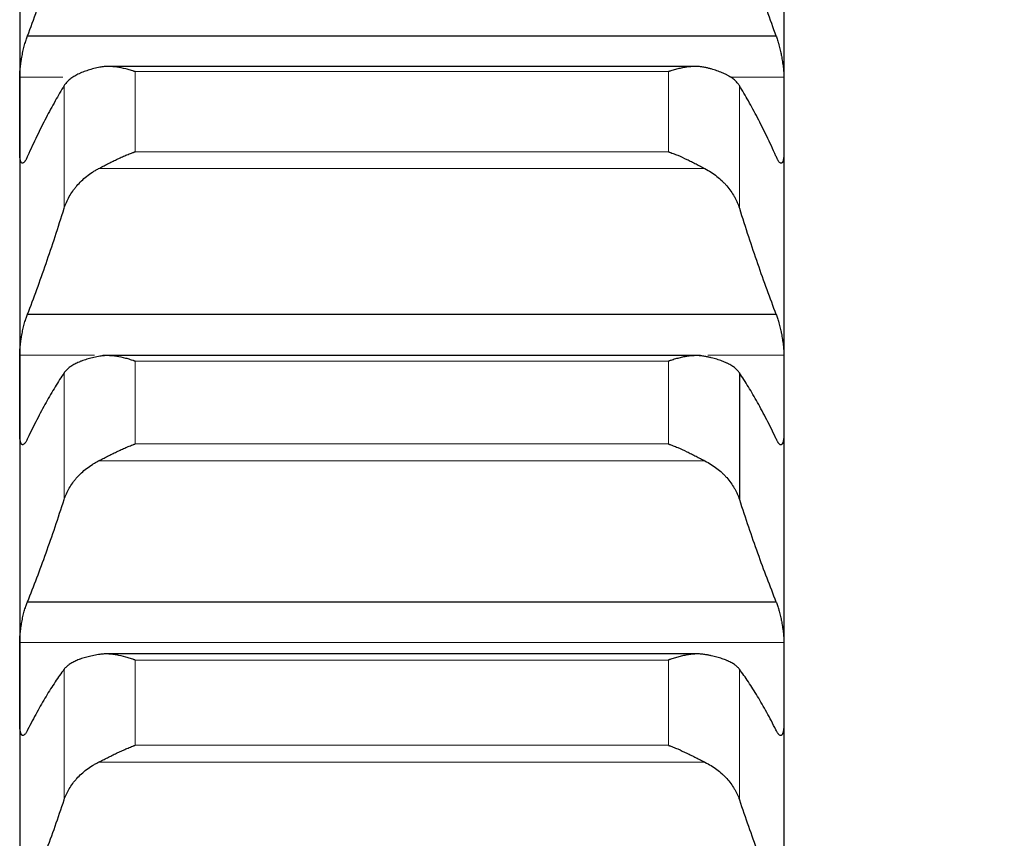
# Model space of a CAD drawing. Header units: inches. Extents: x 0 to 20790, y -12 to 14700.
# Tile 374 of 436: x 14115 to 14182, y 10335 to 10391. Entities that reach past the tile are written whole.
import ezdxf

# ---------------------------------------------------------------- set-up
doc = ezdxf.new("R2010")
doc.units = ezdxf.units.IN
doc.layers.add('1', color=7, linetype='Continuous', true_color=0xffffff)
doc.layers.add('254', color=7, linetype='Continuous', true_color=0xffffff)
doc.styles.add('latin_extended', font='simplex.shx')
doc.dimstyles.get("Standard").update_dxf_attribs({"dimtxt": 0.18, "dimasz": 0.18, "dimexe": 0.18, "dimexo": 0.0625, "dimgap": 0.09, "dimtad": 0, "dimtih": 1, "dimtoh": 1, "dimdec": 4, "dimzin": 0, "dimdsep": 46, "dimtxsty": 'Standard', "dimcen": 0.09, "dimadec": 0, "dimazin": 0, "dimtfac": 1, "dimtdec": 4, "dimtofl": 0, "dimtmove": 0, "dimatfit": 3, "dimfxl": 1, "dimtolj": 1, "dimtzin": 0, "dimarcsym": 0})

# ---------------------------------------------------------------- blocks, each defined once
blk = doc.blocks.new('_U7')
at = {"layer": '254', "color": 3, "linetype": 'Continuous', "lineweight": 13, "transparency": 16777216}
for p, q in [((13904.097, 12440.963), (13904.097, 12953.963)), ((14417.097, 9634.463), (14417.097, 12953.963)), ((14026.597, 12918.963), (14294.597, 12918.963))]:
    blk.add_line(p, q, dxfattribs=at)
at = {"layer": '254', "color": 3, "transparency": 16777216}
for points in [[(14026.597, 12939.38), (14026.597, 12898.546), (13904.097, 12918.963)], [(14294.597, 12898.546), (14294.597, 12939.38), (14417.097, 12918.963)]]:
    blk.add_solid(points, dxfattribs=at)
at = {"layer": 'Defpoints', "color": 0, "transparency": 16777216}
for p in [(14417.097, 12918.963), (13904.097, 12405.963), (14417.097, 9599.463)]:
    blk.add_point(p, dxfattribs=at)
at = {"layer": '254', "color": 2, "lineweight": 13, "transparency": 16777216, "insert": (13984.304, 13102.713), "char_height": 122.5, "attachment_point": 1, "style": 'latin_extended'}
blk.add_mtext('\\A1;513', dxfattribs=at)

msp = doc.modelspace()

# ---------------------------------------------------------------- linework, layer by layer
at = {"layer": '1', "color": 2, "linetype": 'Continuous', "lineweight": 25}
for p, q in [((14115.097, 10402.457), (14115.097, 10384.112)), ((14167.097, 10402.457), (14167.097, 10384.112)), ((14115.635, 10389.505), (14166.56, 10389.505)), ((14161.044, 10387.427), (14121.116, 10387.427)), ((14115.097, 10384.112), (14115.097, 10365.11)), ((14167.097, 10384.112), (14167.097, 10365.11)), ((14115.635, 10370.584), (14166.56, 10370.584)), ((14161.121, 10367.763), (14121.045, 10367.763)), ((14164.071, 10366.595), (14164.071, 10357.977)), ((14115.097, 10365.11), (14115.097, 10345.483)), ((14167.097, 10365.11), (14167.097, 10345.483)), ((14115.635, 10351.027), (14166.56, 10351.027)), ((14161.198, 10347.471), (14120.973, 10347.471)), ((14115.097, 10345.483), (14115.097, 10325.262)), ((14167.097, 10345.483), (14167.097, 10325.262))]:
    msp.add_line(p, q, dxfattribs=at)
at = {"layer": '1', "color": 110, "linetype": 'Continuous', "lineweight": 13}
for p, q in [((14122.953, 10387.076), (14159.241, 10387.076)), ((14122.953, 10387.076), (14122.953, 10381.628)), ((14159.241, 10387.076), (14159.241, 10381.628)), ((14115.1, 10386.694), (14118.038, 10386.694)), ((14163.441, 10386.694), (14167.095, 10386.694)), ((14118.123, 10386.126), (14118.123, 10377.783)), ((14164.071, 10386.126), (14164.071, 10377.783)), ((14122.953, 10381.628), (14159.241, 10381.628)), ((14120.466, 10380.48), (14161.729, 10380.48)), ((14115.1, 10367.782), (14120.193, 10367.782)), ((14120.754, 10367.782), (14161.425, 10367.782)), ((14161.93, 10367.782), (14167.095, 10367.782)), ((14122.953, 10367.381), (14159.241, 10367.381)), ((14122.953, 10367.381), (14122.953, 10361.754)), ((14159.241, 10367.381), (14159.241, 10361.754)), ((14118.123, 10366.595), (14118.123, 10357.977)), ((14122.953, 10361.754), (14159.241, 10361.754)), ((14120.466, 10360.603), (14161.729, 10360.603)), ((14115.1, 10348.239), (14167.095, 10348.239)), ((14122.953, 10347.057), (14159.241, 10347.057)), ((14122.953, 10347.057), (14122.953, 10341.26)), ((14159.241, 10347.057), (14159.241, 10341.26)), ((14118.123, 10346.436), (14118.123, 10337.557)), ((14164.071, 10346.436), (14164.071, 10337.557)), ((14122.953, 10341.26), (14159.241, 10341.26)), ((14120.466, 10340.108), (14161.729, 10340.108))]:
    msp.add_line(p, q, dxfattribs=at)
at = {"layer": '1', "color": 2, "linetype": 'Continuous', "lineweight": 25}
for points in [[(14115.635, 10389.505), (14115.846, 10390.075), (14116.266, 10391.24), (14116.891, 10393.062), (14117.51, 10394.959), (14117.92, 10396.274), (14118.123, 10396.943)], [(14164.071, 10396.943), (14164.275, 10396.274), (14164.684, 10394.959), (14165.304, 10393.062), (14165.929, 10391.24), (14166.349, 10390.075), (14166.56, 10389.505)], [(14115.097, 10384.112), (14115.097, 10384.972), (14115.098, 10385.833), (14115.1, 10386.694)], [(14167.095, 10386.694), (14167.096, 10385.833), (14167.097, 10384.972), (14167.097, 10384.112)], [(14118.123, 10386.126), (14117.92, 10385.795), (14117.51, 10385.099), (14116.891, 10383.952), (14116.266, 10382.702), (14115.846, 10381.801), (14115.635, 10381.333)], [(14166.56, 10381.333), (14166.349, 10381.801), (14165.929, 10382.702), (14165.304, 10383.952), (14164.684, 10385.099), (14164.275, 10385.795), (14164.071, 10386.126)], [(14115.1, 10381.529), (14115.098, 10382.39), (14115.097, 10383.251), (14115.097, 10384.112)], [(14167.097, 10384.112), (14167.097, 10383.251), (14167.096, 10382.39), (14167.095, 10381.529)], [(14115.635, 10370.584), (14115.846, 10371.131), (14116.266, 10372.253), (14116.891, 10374.013), (14117.51, 10375.852), (14117.92, 10377.131), (14118.123, 10377.783)], [(14164.071, 10377.783), (14164.275, 10377.131), (14164.684, 10375.852), (14165.304, 10374.013), (14165.929, 10372.253), (14166.349, 10371.131), (14166.56, 10370.584)], [(14115.097, 10365.11), (14115.097, 10366.001), (14115.098, 10366.891), (14115.1, 10367.782)], [(14167.095, 10367.782), (14167.096, 10366.891), (14167.097, 10366.001), (14167.097, 10365.11)], [(14118.123, 10366.595), (14117.92, 10366.293), (14117.51, 10365.654), (14116.891, 10364.59), (14116.266, 10363.422), (14115.846, 10362.573), (14115.635, 10362.131)], [(14166.56, 10362.131), (14166.349, 10362.573), (14165.929, 10363.422), (14165.304, 10364.59), (14164.684, 10365.654), (14164.275, 10366.293), (14164.071, 10366.595)], [(14115.1, 10362.439), (14115.098, 10363.329), (14115.097, 10364.22), (14115.097, 10365.11)], [(14167.097, 10365.11), (14167.097, 10364.22), (14167.096, 10363.329), (14167.095, 10362.439)], [(14115.635, 10351.027), (14115.846, 10351.552), (14116.266, 10352.628), (14116.891, 10354.325), (14117.51, 10356.103), (14117.92, 10357.343), (14118.123, 10357.977)], [(14164.071, 10357.977), (14164.275, 10357.343), (14164.684, 10356.103), (14165.304, 10354.325), (14165.929, 10352.628), (14166.349, 10351.552), (14166.56, 10351.027)], [(14115.097, 10345.483), (14115.097, 10346.402), (14115.098, 10347.32), (14115.1, 10348.239)], [(14167.095, 10348.239), (14167.096, 10347.32), (14167.097, 10346.402), (14167.097, 10345.483)], [(14118.123, 10346.436), (14117.92, 10346.163), (14117.51, 10345.582), (14116.891, 10344.604), (14116.266, 10343.518), (14115.846, 10342.723), (14115.635, 10342.308)], [(14166.56, 10342.308), (14166.349, 10342.723), (14165.929, 10343.518), (14165.304, 10344.604), (14164.684, 10345.582), (14164.275, 10346.163), (14164.071, 10346.436)], [(14115.1, 10342.727), (14115.098, 10343.646), (14115.097, 10344.565), (14115.097, 10345.483)], [(14167.097, 10345.483), (14167.097, 10344.565), (14167.096, 10343.646), (14167.095, 10342.727)], [(14115.635, 10330.868), (14115.846, 10331.369), (14116.266, 10332.398), (14116.891, 10334.028), (14117.51, 10335.742), (14117.92, 10336.943), (14118.123, 10337.557)], [(14164.071, 10337.557), (14164.275, 10336.943), (14164.684, 10335.742), (14165.304, 10334.028), (14165.929, 10332.398), (14166.349, 10331.369), (14166.56, 10330.868)]]:
    msp.add_open_spline(points, degree=3, dxfattribs=at)
for points, knots in [([(14115.1, 10386.694), (14115.1, 10386.745), (14115.102, 10386.849), (14115.11, 10387.015), (14115.119, 10387.132), (14115.127, 10387.223), (14115.13, 10387.254), (14115.136, 10387.315), (14115.139, 10387.347), (14115.157, 10387.503), (14115.173, 10387.63), (14115.198, 10387.793), (14115.203, 10387.825), (14115.211, 10387.874), (14115.214, 10387.891), (14115.22, 10387.924), (14115.234, 10388.006), (14115.26, 10388.152), (14115.286, 10388.28), (14115.313, 10388.408), (14115.327, 10388.471), (14115.371, 10388.66), (14115.402, 10388.78), (14115.449, 10388.953), (14115.465, 10389.009), (14115.49, 10389.091), (14115.499, 10389.118), (14115.515, 10389.171), (14115.524, 10389.197), (14115.566, 10389.325), (14115.6, 10389.419), (14115.635, 10389.505)], [0, 0, 0, 0, 0.0625, 0.125, 0.1875, 0.1875, 0.21875, 0.21875, 0.25, 0.25, 0.375, 0.375, 0.40625, 0.40625, 0.421875, 0.421875, 0.4375, 0.5, 0.5625, 0.5625, 0.625, 0.625, 0.75, 0.75, 0.8125, 0.8125, 0.84375, 0.84375, 0.875, 0.875, 1, 1, 1, 1]), ([(14166.56, 10389.505), (14166.594, 10389.419), (14166.628, 10389.325), (14166.679, 10389.173), (14166.695, 10389.121), (14166.72, 10389.039), (14166.728, 10389.011), (14166.745, 10388.954), (14166.753, 10388.926), (14166.793, 10388.781), (14166.823, 10388.661), (14166.867, 10388.475), (14166.881, 10388.411), (14166.901, 10388.315), (14166.908, 10388.283), (14166.921, 10388.218), (14166.927, 10388.185), (14166.958, 10388.023), (14166.981, 10387.894), (14167.006, 10387.731), (14167.01, 10387.699), (14167.02, 10387.634), (14167.024, 10387.601), (14167.037, 10387.505), (14167.045, 10387.442), (14167.065, 10387.255), (14167.076, 10387.135), (14167.085, 10386.991), (14167.087, 10386.962), (14167.09, 10386.906), (14167.091, 10386.878), (14167.094, 10386.797), (14167.095, 10386.745), (14167.095, 10386.694)], [0, 0, 0, 0, 0.125, 0.125, 0.1875, 0.1875, 0.21875, 0.21875, 0.25, 0.25, 0.375, 0.375, 0.4375, 0.4375, 0.46875, 0.46875, 0.5, 0.5, 0.625, 0.625, 0.65625, 0.65625, 0.6875, 0.6875, 0.75, 0.75, 0.875, 0.875, 0.90625, 0.90625, 0.9375, 0.9375, 1, 1, 1, 1]), ([(14120.466, 10387.362), (14120.32, 10387.33), (14120.18, 10387.296), (14119.911, 10387.223), (14119.653, 10387.144), (14119.417, 10387.055), (14119.276, 10386.996), (14119.249, 10386.984), (14119.194, 10386.959), (14119.167, 10386.947), (14119.086, 10386.909), (14119.035, 10386.883), (14118.885, 10386.805), (14118.792, 10386.751), (14118.621, 10386.637), (14118.542, 10386.579), (14118.434, 10386.487), (14118.399, 10386.456), (14118.35, 10386.409), (14118.335, 10386.393), (14118.304, 10386.361), (14118.289, 10386.344), (14118.216, 10386.262), (14118.166, 10386.195), (14118.123, 10386.126)], [0, 0, 0, 0, 0.125, 0.125, 0.25, 0.375, 0.375, 0.40625, 0.40625, 0.4375, 0.4375, 0.5, 0.5, 0.625, 0.625, 0.75, 0.75, 0.8125, 0.8125, 0.84375, 0.84375, 0.875, 0.875, 1, 1, 1, 1]), ([(14122.953, 10387.076), (14122.95, 10387.077), (14122.947, 10387.078), (14122.94, 10387.08), (14122.937, 10387.081), (14122.927, 10387.085), (14122.907, 10387.091), (14122.86, 10387.107), (14122.768, 10387.137), (14122.689, 10387.161), (14122.531, 10387.208), (14122.426, 10387.237), (14122.112, 10387.315), (14121.904, 10387.357), (14121.593, 10387.399), (14121.489, 10387.41), (14121.334, 10387.421), (14121.282, 10387.424), (14121.178, 10387.427), (14121.126, 10387.427), (14120.971, 10387.426), (14120.869, 10387.42), (14120.666, 10387.399), (14120.566, 10387.383), (14120.466, 10387.362)], [0, 0, 0, 0, 0.003906, 0.003906, 0.007813, 0.007813, 0.015625, 0.03125, 0.0625, 0.125, 0.125, 0.25, 0.25, 0.5, 0.5, 0.625, 0.625, 0.6875, 0.6875, 0.75, 0.75, 0.875, 0.875, 1, 1, 1, 1]), ([(14161.729, 10387.362), (14161.629, 10387.383), (14161.529, 10387.399), (14161.328, 10387.42), (14161.226, 10387.425), (14161.023, 10387.428), (14160.92, 10387.425), (14160.713, 10387.411), (14160.609, 10387.4), (14160.399, 10387.372), (14160.294, 10387.354), (14160.085, 10387.313), (14159.98, 10387.29), (14159.769, 10387.237), (14159.664, 10387.208), (14159.506, 10387.161), (14159.427, 10387.137), (14159.334, 10387.107), (14159.288, 10387.091), (14159.268, 10387.085), (14159.255, 10387.08), (14159.248, 10387.078), (14159.241, 10387.076)], [0, 0, 0, 0, 0.125, 0.125, 0.25, 0.25, 0.375, 0.375, 0.5, 0.5, 0.625, 0.625, 0.75, 0.75, 0.875, 0.875, 0.9375, 0.96875, 0.984375, 0.992187, 0.992187, 1, 1, 1, 1]), ([(14164.071, 10386.126), (14164.028, 10386.195), (14163.978, 10386.262), (14163.864, 10386.392), (14163.735, 10386.517), (14163.577, 10386.635), (14163.448, 10386.721), (14163.403, 10386.749), (14163.332, 10386.79), (14163.309, 10386.804), (14163.26, 10386.83), (14163.236, 10386.844), (14163.111, 10386.909), (14162.899, 10387.009), (14162.664, 10387.098), (14162.417, 10387.182), (14162.288, 10387.222), (14162.118, 10387.268), (14162.083, 10387.277), (14162.014, 10387.295), (14161.909, 10387.321), (14161.802, 10387.346), (14161.729, 10387.362)], [0, 0, 0, 0, 0.125, 0.125, 0.25, 0.375, 0.375, 0.4375, 0.4375, 0.46875, 0.46875, 0.5, 0.5, 0.625, 0.75, 0.75, 0.875, 0.875, 0.90625, 0.90625, 0.9375, 1, 1, 1, 1]), ([(14120.466, 10380.48), (14120.565, 10380.532), (14120.666, 10380.585), (14120.867, 10380.691), (14120.968, 10380.744), (14121.172, 10380.849), (14121.275, 10380.901), (14121.481, 10381.004), (14121.585, 10381.055), (14121.795, 10381.154), (14121.9, 10381.203), (14122.11, 10381.297), (14122.215, 10381.342), (14122.425, 10381.43), (14122.53, 10381.472), (14122.689, 10381.533), (14122.768, 10381.562), (14122.86, 10381.596), (14122.907, 10381.612), (14122.927, 10381.619), (14122.94, 10381.624), (14122.947, 10381.626), (14122.953, 10381.628)], [0, 0, 0, 0, 0.125, 0.125, 0.25, 0.25, 0.375, 0.375, 0.5, 0.5, 0.625, 0.625, 0.75, 0.75, 0.875, 0.875, 0.9375, 0.96875, 0.984375, 0.992188, 0.992188, 1, 1, 1, 1]), ([(14159.241, 10381.628), (14159.245, 10381.627), (14159.248, 10381.626), (14159.254, 10381.624), (14159.258, 10381.622), (14159.268, 10381.619), (14159.288, 10381.612), (14159.334, 10381.596), (14159.427, 10381.562), (14159.506, 10381.533), (14159.664, 10381.472), (14159.769, 10381.43), (14160.083, 10381.299), (14160.291, 10381.206), (14160.602, 10381.058), (14160.705, 10381.008), (14160.861, 10380.93), (14160.913, 10380.904), (14161.016, 10380.852), (14161.068, 10380.825), (14161.223, 10380.746), (14161.325, 10380.692), (14161.528, 10380.586), (14161.629, 10380.532), (14161.729, 10380.48)], [0, 0, 0, 0, 0.003906, 0.003906, 0.007812, 0.007812, 0.015625, 0.03125, 0.0625, 0.125, 0.125, 0.25, 0.25, 0.5, 0.5, 0.625, 0.625, 0.6875, 0.6875, 0.75, 0.75, 0.875, 0.875, 1, 1, 1, 1]), ([(14115.635, 10381.333), (14115.6, 10381.249), (14115.566, 10381.175), (14115.516, 10381.08), (14115.499, 10381.051), (14115.475, 10381.012), (14115.466, 10380.999), (14115.45, 10380.975), (14115.442, 10380.964), (14115.402, 10380.913), (14115.371, 10380.883), (14115.328, 10380.857), (14115.314, 10380.852), (14115.293, 10380.848), (14115.287, 10380.848), (14115.274, 10380.848), (14115.267, 10380.85), (14115.236, 10380.859), (14115.214, 10380.88), (14115.189, 10380.921), (14115.184, 10380.93), (14115.175, 10380.95), (14115.17, 10380.961), (14115.158, 10380.995), (14115.15, 10381.021), (14115.129, 10381.107), (14115.118, 10381.176), (14115.109, 10381.276), (14115.108, 10381.297), (14115.105, 10381.34), (14115.104, 10381.362), (14115.101, 10381.43), (14115.1, 10381.478), (14115.1, 10381.529)], [0, 0, 0, 0, 0.125, 0.125, 0.1875, 0.1875, 0.21875, 0.21875, 0.25, 0.25, 0.375, 0.375, 0.4375, 0.4375, 0.46875, 0.46875, 0.5, 0.5, 0.625, 0.625, 0.65625, 0.65625, 0.6875, 0.6875, 0.75, 0.75, 0.875, 0.875, 0.90625, 0.90625, 0.9375, 0.9375, 1, 1, 1, 1]), ([(14167.095, 10381.529), (14167.095, 10381.478), (14167.093, 10381.383), (14167.084, 10381.256), (14167.076, 10381.181), (14167.068, 10381.129), (14167.065, 10381.112), (14167.059, 10381.08), (14167.055, 10381.065), (14167.038, 10380.992), (14167.021, 10380.947), (14166.996, 10380.905), (14166.991, 10380.898), (14166.983, 10380.888), (14166.98, 10380.884), (14166.975, 10380.878), (14166.961, 10380.864), (14166.934, 10380.848), (14166.908, 10380.847), (14166.881, 10380.851), (14166.867, 10380.857), (14166.823, 10380.883), (14166.793, 10380.912), (14166.745, 10380.974), (14166.729, 10380.997), (14166.704, 10381.037), (14166.696, 10381.051), (14166.679, 10381.08), (14166.671, 10381.095), (14166.628, 10381.175), (14166.594, 10381.249), (14166.56, 10381.333)], [0, 0, 0, 0, 0.0625, 0.125, 0.1875, 0.1875, 0.21875, 0.21875, 0.25, 0.25, 0.375, 0.375, 0.40625, 0.40625, 0.421875, 0.421875, 0.4375, 0.5, 0.5625, 0.5625, 0.625, 0.625, 0.75, 0.75, 0.8125, 0.8125, 0.84375, 0.84375, 0.875, 0.875, 1, 1, 1, 1]), ([(14118.123, 10377.783), (14118.166, 10377.92), (14118.216, 10378.054), (14118.331, 10378.317), (14118.46, 10378.577), (14118.617, 10378.827), (14118.747, 10379.011), (14118.792, 10379.072), (14118.862, 10379.162), (14118.886, 10379.192), (14118.934, 10379.251), (14118.959, 10379.28), (14119.084, 10379.425), (14119.295, 10379.649), (14119.53, 10379.854), (14119.777, 10380.05), (14119.907, 10380.144), (14120.077, 10380.254), (14120.111, 10380.276), (14120.18, 10380.319), (14120.285, 10380.382), (14120.393, 10380.442), (14120.466, 10380.48)], [0, 0, 0, 0, 0.125, 0.125, 0.25, 0.375, 0.375, 0.4375, 0.4375, 0.46875, 0.46875, 0.5, 0.5, 0.625, 0.75, 0.75, 0.875, 0.875, 0.90625, 0.90625, 0.9375, 1, 1, 1, 1]), ([(14161.729, 10380.48), (14161.875, 10380.403), (14162.015, 10380.321), (14162.283, 10380.146), (14162.541, 10379.961), (14162.777, 10379.755), (14162.918, 10379.621), (14162.946, 10379.593), (14163.001, 10379.538), (14163.028, 10379.51), (14163.108, 10379.426), (14163.16, 10379.368), (14163.309, 10379.195), (14163.402, 10379.076), (14163.574, 10378.832), (14163.653, 10378.707), (14163.761, 10378.515), (14163.795, 10378.451), (14163.844, 10378.353), (14163.86, 10378.32), (14163.891, 10378.254), (14163.906, 10378.221), (14163.978, 10378.054), (14164.028, 10377.92), (14164.071, 10377.783)], [0, 0, 0, 0, 0.125, 0.125, 0.25, 0.375, 0.375, 0.40625, 0.40625, 0.4375, 0.4375, 0.5, 0.5, 0.625, 0.625, 0.75, 0.75, 0.8125, 0.8125, 0.84375, 0.84375, 0.875, 0.875, 1, 1, 1, 1]), ([(14115.1, 10367.782), (14115.1, 10367.834), (14115.102, 10367.941), (14115.11, 10368.111), (14115.119, 10368.231), (14115.127, 10368.323), (14115.13, 10368.354), (14115.136, 10368.417), (14115.139, 10368.449), (14115.157, 10368.607), (14115.173, 10368.735), (14115.198, 10368.898), (14115.203, 10368.931), (14115.211, 10368.98), (14115.214, 10368.997), (14115.22, 10369.03), (14115.234, 10369.112), (14115.26, 10369.258), (14115.286, 10369.386), (14115.313, 10369.512), (14115.327, 10369.575), (14115.371, 10369.762), (14115.402, 10369.88), (14115.449, 10370.049), (14115.465, 10370.103), (14115.49, 10370.183), (14115.499, 10370.21), (14115.515, 10370.261), (14115.524, 10370.287), (14115.566, 10370.411), (14115.6, 10370.502), (14115.635, 10370.584)], [0, 0, 0, 0, 0.0625, 0.125, 0.1875, 0.1875, 0.21875, 0.21875, 0.25, 0.25, 0.375, 0.375, 0.40625, 0.40625, 0.421875, 0.421875, 0.4375, 0.5, 0.5625, 0.5625, 0.625, 0.625, 0.75, 0.75, 0.8125, 0.8125, 0.84375, 0.84375, 0.875, 0.875, 1, 1, 1, 1]), ([(14166.56, 10370.584), (14166.594, 10370.501), (14166.628, 10370.411), (14166.679, 10370.264), (14166.695, 10370.213), (14166.72, 10370.133), (14166.728, 10370.106), (14166.745, 10370.05), (14166.753, 10370.022), (14166.793, 10369.88), (14166.823, 10369.762), (14166.867, 10369.578), (14166.881, 10369.516), (14166.901, 10369.42), (14166.908, 10369.388), (14166.921, 10369.323), (14166.927, 10369.291), (14166.958, 10369.13), (14166.981, 10369), (14167.006, 10368.837), (14167.01, 10368.804), (14167.02, 10368.739), (14167.024, 10368.706), (14167.037, 10368.609), (14167.045, 10368.545), (14167.065, 10368.356), (14167.076, 10368.234), (14167.085, 10368.086), (14167.087, 10368.057), (14167.09, 10367.999), (14167.091, 10367.971), (14167.094, 10367.888), (14167.095, 10367.834), (14167.095, 10367.782)], [0, 0, 0, 0, 0.125, 0.125, 0.1875, 0.1875, 0.21875, 0.21875, 0.25, 0.25, 0.375, 0.375, 0.4375, 0.4375, 0.46875, 0.46875, 0.5, 0.5, 0.625, 0.625, 0.65625, 0.65625, 0.6875, 0.6875, 0.75, 0.75, 0.875, 0.875, 0.90625, 0.90625, 0.9375, 0.9375, 1, 1, 1, 1]), ([(14120.466, 10367.712), (14120.32, 10367.683), (14120.18, 10367.653), (14119.911, 10367.587), (14119.653, 10367.517), (14119.417, 10367.436), (14119.276, 10367.383), (14119.249, 10367.372), (14119.194, 10367.35), (14119.167, 10367.339), (14119.086, 10367.305), (14119.035, 10367.282), (14118.885, 10367.211), (14118.792, 10367.162), (14118.621, 10367.06), (14118.542, 10367.006), (14118.434, 10366.924), (14118.399, 10366.895), (14118.35, 10366.852), (14118.335, 10366.838), (14118.304, 10366.808), (14118.289, 10366.794), (14118.216, 10366.719), (14118.166, 10366.658), (14118.123, 10366.595)], [0, 0, 0, 0, 0.125, 0.125, 0.25, 0.375, 0.375, 0.40625, 0.40625, 0.4375, 0.4375, 0.5, 0.5, 0.625, 0.625, 0.75, 0.75, 0.8125, 0.8125, 0.84375, 0.84375, 0.875, 0.875, 1, 1, 1, 1]), ([(14122.953, 10367.381), (14122.95, 10367.382), (14122.947, 10367.383), (14122.94, 10367.386), (14122.937, 10367.387), (14122.927, 10367.39), (14122.907, 10367.397), (14122.86, 10367.413), (14122.768, 10367.444), (14122.689, 10367.47), (14122.531, 10367.519), (14122.426, 10367.549), (14122.112, 10367.632), (14121.904, 10367.677), (14121.593, 10367.725), (14121.489, 10367.738), (14121.334, 10367.752), (14121.282, 10367.756), (14121.178, 10367.761), (14121.126, 10367.763), (14120.971, 10367.764), (14120.869, 10367.761), (14120.666, 10367.744), (14120.566, 10367.731), (14120.466, 10367.712)], [0, 0, 0, 0, 0.003906, 0.003906, 0.007812, 0.007812, 0.015625, 0.03125, 0.0625, 0.125, 0.125, 0.25, 0.25, 0.5, 0.5, 0.625, 0.625, 0.6875, 0.6875, 0.75, 0.75, 0.875, 0.875, 1, 1, 1, 1]), ([(14161.729, 10367.712), (14161.629, 10367.731), (14161.529, 10367.744), (14161.328, 10367.761), (14161.226, 10367.764), (14161.023, 10367.762), (14160.92, 10367.757), (14160.713, 10367.739), (14160.609, 10367.726), (14160.399, 10367.694), (14160.294, 10367.675), (14160.085, 10367.63), (14159.98, 10367.605), (14159.769, 10367.549), (14159.664, 10367.519), (14159.506, 10367.47), (14159.427, 10367.444), (14159.334, 10367.413), (14159.288, 10367.397), (14159.268, 10367.39), (14159.255, 10367.386), (14159.248, 10367.383), (14159.241, 10367.381)], [0, 0, 0, 0, 0.125, 0.125, 0.25, 0.25, 0.375, 0.375, 0.5, 0.5, 0.625, 0.625, 0.75, 0.75, 0.875, 0.875, 0.9375, 0.96875, 0.984375, 0.992188, 0.992188, 1, 1, 1, 1]), ([(14164.071, 10366.595), (14164.028, 10366.658), (14163.978, 10366.719), (14163.864, 10366.837), (14163.735, 10366.951), (14163.577, 10367.058), (14163.448, 10367.135), (14163.403, 10367.16), (14163.332, 10367.198), (14163.309, 10367.21), (14163.26, 10367.234), (14163.236, 10367.246), (14163.111, 10367.305), (14162.899, 10367.395), (14162.664, 10367.475), (14162.417, 10367.551), (14162.288, 10367.586), (14162.118, 10367.628), (14162.083, 10367.636), (14162.014, 10367.652), (14161.909, 10367.675), (14161.802, 10367.698), (14161.729, 10367.712)], [0, 0, 0, 0, 0.125, 0.125, 0.25, 0.375, 0.375, 0.4375, 0.4375, 0.46875, 0.46875, 0.5, 0.5, 0.625, 0.75, 0.75, 0.875, 0.875, 0.90625, 0.90625, 0.9375, 1, 1, 1, 1]), ([(14115.635, 10362.131), (14115.6, 10362.051), (14115.566, 10361.981), (14115.516, 10361.893), (14115.499, 10361.866), (14115.475, 10361.83), (14115.466, 10361.819), (14115.45, 10361.798), (14115.442, 10361.788), (14115.402, 10361.742), (14115.371, 10361.718), (14115.328, 10361.7), (14115.314, 10361.697), (14115.293, 10361.697), (14115.287, 10361.698), (14115.274, 10361.701), (14115.267, 10361.704), (14115.236, 10361.72), (14115.214, 10361.745), (14115.189, 10361.793), (14115.184, 10361.803), (14115.175, 10361.825), (14115.17, 10361.837), (14115.158, 10361.875), (14115.15, 10361.904), (14115.129, 10361.997), (14115.118, 10362.07), (14115.109, 10362.176), (14115.108, 10362.198), (14115.105, 10362.243), (14115.104, 10362.266), (14115.101, 10362.337), (14115.1, 10362.387), (14115.1, 10362.439)], [0, 0, 0, 0, 0.125, 0.125, 0.1875, 0.1875, 0.21875, 0.21875, 0.25, 0.25, 0.375, 0.375, 0.4375, 0.4375, 0.46875, 0.46875, 0.5, 0.5, 0.625, 0.625, 0.65625, 0.65625, 0.6875, 0.6875, 0.75, 0.75, 0.875, 0.875, 0.90625, 0.90625, 0.9375, 0.9375, 1, 1, 1, 1]), ([(14167.095, 10362.439), (14167.095, 10362.387), (14167.093, 10362.288), (14167.084, 10362.154), (14167.076, 10362.075), (14167.068, 10362.02), (14167.065, 10362.002), (14167.059, 10361.968), (14167.055, 10361.951), (14167.038, 10361.873), (14167.021, 10361.823), (14166.996, 10361.775), (14166.991, 10361.766), (14166.983, 10361.754), (14166.98, 10361.75), (14166.975, 10361.743), (14166.961, 10361.726), (14166.934, 10361.704), (14166.908, 10361.697), (14166.881, 10361.696), (14166.867, 10361.699), (14166.823, 10361.717), (14166.793, 10361.742), (14166.745, 10361.796), (14166.729, 10361.817), (14166.704, 10361.853), (14166.696, 10361.866), (14166.679, 10361.893), (14166.671, 10361.907), (14166.628, 10361.981), (14166.594, 10362.051), (14166.56, 10362.131)], [0, 0, 0, 0, 0.0625, 0.125, 0.1875, 0.1875, 0.21875, 0.21875, 0.25, 0.25, 0.375, 0.375, 0.40625, 0.40625, 0.421875, 0.421875, 0.4375, 0.5, 0.5625, 0.5625, 0.625, 0.625, 0.75, 0.75, 0.8125, 0.8125, 0.84375, 0.84375, 0.875, 0.875, 1, 1, 1, 1]), ([(14120.466, 10360.603), (14120.565, 10360.654), (14120.666, 10360.706), (14120.867, 10360.81), (14120.968, 10360.862), (14121.172, 10360.966), (14121.275, 10361.018), (14121.481, 10361.121), (14121.585, 10361.172), (14121.795, 10361.272), (14121.9, 10361.321), (14122.11, 10361.416), (14122.215, 10361.462), (14122.425, 10361.551), (14122.53, 10361.594), (14122.689, 10361.656), (14122.768, 10361.686), (14122.86, 10361.721), (14122.907, 10361.737), (14122.927, 10361.745), (14122.94, 10361.749), (14122.947, 10361.752), (14122.953, 10361.754)], [0, 0, 0, 0, 0.125, 0.125, 0.25, 0.25, 0.375, 0.375, 0.5, 0.5, 0.625, 0.625, 0.75, 0.75, 0.875, 0.875, 0.9375, 0.96875, 0.984375, 0.992188, 0.992188, 1, 1, 1, 1]), ([(14159.241, 10361.754), (14159.245, 10361.753), (14159.248, 10361.752), (14159.254, 10361.749), (14159.258, 10361.748), (14159.268, 10361.745), (14159.288, 10361.737), (14159.334, 10361.721), (14159.427, 10361.686), (14159.506, 10361.656), (14159.664, 10361.594), (14159.769, 10361.551), (14160.083, 10361.418), (14160.291, 10361.324), (14160.602, 10361.175), (14160.705, 10361.125), (14160.861, 10361.048), (14160.913, 10361.022), (14161.016, 10360.97), (14161.068, 10360.943), (14161.223, 10360.864), (14161.325, 10360.811), (14161.528, 10360.706), (14161.629, 10360.654), (14161.729, 10360.603)], [0, 0, 0, 0, 0.003906, 0.003906, 0.007812, 0.007812, 0.015625, 0.03125, 0.0625, 0.125, 0.125, 0.25, 0.25, 0.5, 0.5, 0.625, 0.625, 0.6875, 0.6875, 0.75, 0.75, 0.875, 0.875, 1, 1, 1, 1]), ([(14118.123, 10357.977), (14118.166, 10358.11), (14118.216, 10358.24), (14118.331, 10358.497), (14118.46, 10358.749), (14118.617, 10358.992), (14118.747, 10359.172), (14118.792, 10359.231), (14118.862, 10359.319), (14118.886, 10359.348), (14118.934, 10359.405), (14118.959, 10359.434), (14119.084, 10359.575), (14119.295, 10359.793), (14119.53, 10359.993), (14119.777, 10360.184), (14119.907, 10360.275), (14120.077, 10360.383), (14120.111, 10360.404), (14120.18, 10360.446), (14120.285, 10360.508), (14120.393, 10360.566), (14120.466, 10360.603)], [0, 0, 0, 0, 0.125, 0.125, 0.25, 0.375, 0.375, 0.4375, 0.4375, 0.46875, 0.46875, 0.5, 0.5, 0.625, 0.75, 0.75, 0.875, 0.875, 0.90625, 0.90625, 0.9375, 1, 1, 1, 1]), ([(14161.729, 10360.603), (14161.875, 10360.529), (14162.015, 10360.448), (14162.283, 10360.278), (14162.541, 10360.097), (14162.777, 10359.897), (14162.918, 10359.765), (14162.946, 10359.739), (14163.001, 10359.685), (14163.028, 10359.658), (14163.108, 10359.575), (14163.16, 10359.52), (14163.309, 10359.35), (14163.402, 10359.234), (14163.574, 10358.997), (14163.653, 10358.876), (14163.761, 10358.689), (14163.795, 10358.626), (14163.844, 10358.531), (14163.86, 10358.499), (14163.891, 10358.435), (14163.906, 10358.403), (14163.978, 10358.241), (14164.028, 10358.11), (14164.071, 10357.977)], [0, 0, 0, 0, 0.125, 0.125, 0.25, 0.375, 0.375, 0.40625, 0.40625, 0.4375, 0.4375, 0.5, 0.5, 0.625, 0.625, 0.75, 0.75, 0.8125, 0.8125, 0.84375, 0.84375, 0.875, 0.875, 1, 1, 1, 1]), ([(14115.1, 10348.239), (14115.1, 10348.293), (14115.102, 10348.403), (14115.11, 10348.577), (14115.119, 10348.699), (14115.127, 10348.793), (14115.13, 10348.824), (14115.136, 10348.888), (14115.139, 10348.92), (14115.157, 10349.079), (14115.173, 10349.209), (14115.198, 10349.372), (14115.203, 10349.405), (14115.211, 10349.455), (14115.214, 10349.471), (14115.22, 10349.504), (14115.234, 10349.586), (14115.26, 10349.732), (14115.286, 10349.858), (14115.313, 10349.984), (14115.327, 10350.046), (14115.371, 10350.23), (14115.402, 10350.346), (14115.449, 10350.511), (14115.465, 10350.565), (14115.49, 10350.642), (14115.499, 10350.668), (14115.515, 10350.718), (14115.524, 10350.743), (14115.566, 10350.862), (14115.6, 10350.949), (14115.635, 10351.027)], [0, 0, 0, 0, 0.0625, 0.125, 0.1875, 0.1875, 0.21875, 0.21875, 0.25, 0.25, 0.375, 0.375, 0.40625, 0.40625, 0.421875, 0.421875, 0.4375, 0.5, 0.5625, 0.5625, 0.625, 0.625, 0.75, 0.75, 0.8125, 0.8125, 0.84375, 0.84375, 0.875, 0.875, 1, 1, 1, 1]), ([(14166.56, 10351.027), (14166.594, 10350.949), (14166.628, 10350.863), (14166.679, 10350.72), (14166.695, 10350.671), (14166.72, 10350.593), (14166.728, 10350.567), (14166.745, 10350.513), (14166.753, 10350.485), (14166.793, 10350.347), (14166.823, 10350.231), (14166.867, 10350.049), (14166.881, 10349.987), (14166.901, 10349.892), (14166.908, 10349.86), (14166.921, 10349.796), (14166.927, 10349.764), (14166.958, 10349.604), (14166.981, 10349.474), (14167.006, 10349.311), (14167.01, 10349.278), (14167.02, 10349.213), (14167.024, 10349.18), (14167.037, 10349.081), (14167.045, 10349.017), (14167.065, 10348.826), (14167.076, 10348.702), (14167.085, 10348.552), (14167.087, 10348.522), (14167.09, 10348.463), (14167.091, 10348.434), (14167.094, 10348.348), (14167.095, 10348.293), (14167.095, 10348.239)], [0, 0, 0, 0, 0.125, 0.125, 0.1875, 0.1875, 0.21875, 0.21875, 0.25, 0.25, 0.375, 0.375, 0.4375, 0.4375, 0.46875, 0.46875, 0.5, 0.5, 0.625, 0.625, 0.65625, 0.65625, 0.6875, 0.6875, 0.75, 0.75, 0.875, 0.875, 0.90625, 0.90625, 0.9375, 0.9375, 1, 1, 1, 1]), ([(14120.466, 10347.432), (14120.32, 10347.407), (14120.18, 10347.38), (14119.911, 10347.322), (14119.653, 10347.26), (14119.417, 10347.189), (14119.276, 10347.141), (14119.249, 10347.132), (14119.194, 10347.112), (14119.167, 10347.102), (14119.086, 10347.072), (14119.035, 10347.052), (14118.885, 10346.988), (14118.792, 10346.945), (14118.621, 10346.853), (14118.542, 10346.806), (14118.434, 10346.731), (14118.399, 10346.706), (14118.35, 10346.667), (14118.335, 10346.654), (14118.304, 10346.628), (14118.289, 10346.615), (14118.216, 10346.548), (14118.166, 10346.492), (14118.123, 10346.436)], [0, 0, 0, 0, 0.125, 0.125, 0.25, 0.375, 0.375, 0.40625, 0.40625, 0.4375, 0.4375, 0.5, 0.5, 0.625, 0.625, 0.75, 0.75, 0.8125, 0.8125, 0.84375, 0.84375, 0.875, 0.875, 1, 1, 1, 1]), ([(14122.953, 10347.057), (14122.95, 10347.058), (14122.947, 10347.06), (14122.94, 10347.062), (14122.937, 10347.063), (14122.927, 10347.067), (14122.907, 10347.074), (14122.86, 10347.09), (14122.768, 10347.123), (14122.689, 10347.149), (14122.531, 10347.2), (14122.426, 10347.232), (14122.112, 10347.319), (14121.904, 10347.368), (14121.593, 10347.422), (14121.489, 10347.436), (14121.334, 10347.453), (14121.282, 10347.458), (14121.178, 10347.465), (14121.126, 10347.468), (14120.971, 10347.473), (14120.869, 10347.472), (14120.666, 10347.46), (14120.566, 10347.449), (14120.466, 10347.432)], [0, 0, 0, 0, 0.003906, 0.003906, 0.007812, 0.007812, 0.015625, 0.03125, 0.0625, 0.125, 0.125, 0.25, 0.25, 0.5, 0.5, 0.625, 0.625, 0.6875, 0.6875, 0.75, 0.75, 0.875, 0.875, 1, 1, 1, 1]), ([(14161.729, 10347.432), (14161.629, 10347.449), (14161.529, 10347.46), (14161.328, 10347.472), (14161.226, 10347.473), (14161.023, 10347.467), (14160.92, 10347.459), (14160.713, 10347.437), (14160.609, 10347.423), (14160.399, 10347.387), (14160.294, 10347.365), (14160.085, 10347.317), (14159.98, 10347.291), (14159.769, 10347.232), (14159.664, 10347.2), (14159.506, 10347.149), (14159.427, 10347.123), (14159.334, 10347.09), (14159.288, 10347.074), (14159.268, 10347.067), (14159.255, 10347.062), (14159.248, 10347.06), (14159.241, 10347.057)], [0, 0, 0, 0, 0.125, 0.125, 0.25, 0.25, 0.375, 0.375, 0.5, 0.5, 0.625, 0.625, 0.75, 0.75, 0.875, 0.875, 0.9375, 0.96875, 0.984375, 0.992188, 0.992188, 1, 1, 1, 1]), ([(14164.071, 10346.436), (14164.028, 10346.492), (14163.978, 10346.547), (14163.864, 10346.653), (14163.735, 10346.756), (14163.577, 10346.851), (14163.448, 10346.92), (14163.403, 10346.943), (14163.332, 10346.976), (14163.309, 10346.987), (14163.26, 10347.009), (14163.236, 10347.02), (14163.111, 10347.072), (14162.899, 10347.152), (14162.664, 10347.223), (14162.417, 10347.29), (14162.288, 10347.321), (14162.118, 10347.358), (14162.083, 10347.365), (14162.014, 10347.379), (14161.909, 10347.4), (14161.802, 10347.419), (14161.729, 10347.432)], [0, 0, 0, 0, 0.125, 0.125, 0.25, 0.375, 0.375, 0.4375, 0.4375, 0.46875, 0.46875, 0.5, 0.5, 0.625, 0.75, 0.75, 0.875, 0.875, 0.90625, 0.90625, 0.9375, 1, 1, 1, 1]), ([(14115.635, 10342.308), (14115.6, 10342.232), (14115.566, 10342.167), (14115.516, 10342.085), (14115.499, 10342.061), (14115.475, 10342.028), (14115.466, 10342.018), (14115.45, 10341.999), (14115.442, 10341.991), (14115.402, 10341.951), (14115.371, 10341.932), (14115.328, 10341.922), (14115.314, 10341.921), (14115.293, 10341.925), (14115.287, 10341.928), (14115.274, 10341.934), (14115.267, 10341.937), (14115.236, 10341.96), (14115.214, 10341.991), (14115.189, 10342.044), (14115.184, 10342.056), (14115.175, 10342.081), (14115.17, 10342.094), (14115.158, 10342.136), (14115.15, 10342.166), (14115.129, 10342.266), (14115.118, 10342.344), (14115.109, 10342.455), (14115.108, 10342.478), (14115.105, 10342.524), (14115.104, 10342.549), (14115.101, 10342.622), (14115.1, 10342.674), (14115.1, 10342.727)], [0, 0, 0, 0, 0.125, 0.125, 0.1875, 0.1875, 0.21875, 0.21875, 0.25, 0.25, 0.375, 0.375, 0.4375, 0.4375, 0.46875, 0.46875, 0.5, 0.5, 0.625, 0.625, 0.65625, 0.65625, 0.6875, 0.6875, 0.75, 0.75, 0.875, 0.875, 0.90625, 0.90625, 0.9375, 0.9375, 1, 1, 1, 1]), ([(14167.095, 10342.727), (14167.095, 10342.674), (14167.093, 10342.571), (14167.084, 10342.432), (14167.076, 10342.349), (14167.068, 10342.29), (14167.065, 10342.271), (14167.059, 10342.235), (14167.055, 10342.217), (14167.038, 10342.133), (14167.021, 10342.078), (14166.996, 10342.024), (14166.991, 10342.014), (14166.983, 10342), (14166.98, 10341.995), (14166.975, 10341.987), (14166.961, 10341.966), (14166.934, 10341.939), (14166.908, 10341.927), (14166.881, 10341.921), (14166.867, 10341.922), (14166.823, 10341.932), (14166.793, 10341.951), (14166.745, 10341.998), (14166.729, 10342.017), (14166.704, 10342.049), (14166.696, 10342.061), (14166.679, 10342.085), (14166.671, 10342.098), (14166.628, 10342.166), (14166.594, 10342.232), (14166.56, 10342.308)], [0, 0, 0, 0, 0.0625, 0.125, 0.1875, 0.1875, 0.21875, 0.21875, 0.25, 0.25, 0.375, 0.375, 0.40625, 0.40625, 0.421875, 0.421875, 0.4375, 0.5, 0.5625, 0.5625, 0.625, 0.625, 0.75, 0.75, 0.8125, 0.8125, 0.84375, 0.84375, 0.875, 0.875, 1, 1, 1, 1]), ([(14120.466, 10340.108), (14120.565, 10340.158), (14120.666, 10340.208), (14120.867, 10340.311), (14120.968, 10340.362), (14121.172, 10340.465), (14121.275, 10340.517), (14121.481, 10340.619), (14121.585, 10340.67), (14121.795, 10340.77), (14121.9, 10340.819), (14122.11, 10340.915), (14122.215, 10340.962), (14122.425, 10341.052), (14122.53, 10341.096), (14122.689, 10341.159), (14122.768, 10341.19), (14122.86, 10341.226), (14122.907, 10341.243), (14122.927, 10341.25), (14122.94, 10341.255), (14122.947, 10341.257), (14122.953, 10341.26)], [0, 0, 0, 0, 0.125, 0.125, 0.25, 0.25, 0.375, 0.375, 0.5, 0.5, 0.625, 0.625, 0.75, 0.75, 0.875, 0.875, 0.9375, 0.96875, 0.984375, 0.992188, 0.992188, 1, 1, 1, 1]), ([(14159.241, 10341.26), (14159.245, 10341.259), (14159.248, 10341.257), (14159.254, 10341.255), (14159.258, 10341.254), (14159.268, 10341.25), (14159.288, 10341.243), (14159.334, 10341.225), (14159.427, 10341.19), (14159.506, 10341.159), (14159.664, 10341.096), (14159.769, 10341.052), (14160.083, 10340.917), (14160.291, 10340.822), (14160.602, 10340.673), (14160.705, 10340.623), (14160.861, 10340.546), (14160.913, 10340.52), (14161.016, 10340.468), (14161.068, 10340.442), (14161.223, 10340.364), (14161.325, 10340.312), (14161.528, 10340.209), (14161.629, 10340.158), (14161.729, 10340.108)], [0, 0, 0, 0, 0.003906, 0.003906, 0.007812, 0.007812, 0.015625, 0.03125, 0.0625, 0.125, 0.125, 0.25, 0.25, 0.5, 0.5, 0.625, 0.625, 0.6875, 0.6875, 0.75, 0.75, 0.875, 0.875, 1, 1, 1, 1]), ([(14118.123, 10337.557), (14118.166, 10337.686), (14118.216, 10337.812), (14118.331, 10338.061), (14118.46, 10338.305), (14118.617, 10338.542), (14118.747, 10338.716), (14118.792, 10338.773), (14118.862, 10338.859), (14118.886, 10338.887), (14118.934, 10338.943), (14118.959, 10338.971), (14119.084, 10339.108), (14119.295, 10339.319), (14119.53, 10339.514), (14119.777, 10339.7), (14119.907, 10339.789), (14120.077, 10339.894), (14120.111, 10339.914), (14120.18, 10339.955), (14120.285, 10340.015), (14120.393, 10340.072), (14120.466, 10340.108)], [0, 0, 0, 0, 0.125, 0.125, 0.25, 0.375, 0.375, 0.4375, 0.4375, 0.46875, 0.46875, 0.5, 0.5, 0.625, 0.75, 0.75, 0.875, 0.875, 0.90625, 0.90625, 0.9375, 1, 1, 1, 1]), ([(14161.729, 10340.108), (14161.875, 10340.035), (14162.015, 10339.957), (14162.283, 10339.791), (14162.541, 10339.615), (14162.777, 10339.42), (14162.918, 10339.293), (14162.946, 10339.267), (14163.001, 10339.215), (14163.028, 10339.188), (14163.108, 10339.108), (14163.16, 10339.054), (14163.309, 10338.89), (14163.402, 10338.777), (14163.574, 10338.547), (14163.653, 10338.429), (14163.761, 10338.248), (14163.795, 10338.187), (14163.844, 10338.094), (14163.86, 10338.063), (14163.891, 10338.001), (14163.906, 10337.97), (14163.978, 10337.813), (14164.028, 10337.686), (14164.071, 10337.557)], [0, 0, 0, 0, 0.125, 0.125, 0.25, 0.375, 0.375, 0.40625, 0.40625, 0.4375, 0.4375, 0.5, 0.5, 0.625, 0.625, 0.75, 0.75, 0.8125, 0.8125, 0.84375, 0.84375, 0.875, 0.875, 1, 1, 1, 1])]:
    msp.add_open_spline(points, degree=3, knots=knots, dxfattribs=at)

# ---------------------------------------------------------------- dimensions: what is measured, and where the dimension line sits
at = {"layer": '254', "color": 2, "linetype": 'Continuous', "lineweight": 13}
dim = msp.add_linear_dim(base=(14417.097, 12918.963), p1=(13904.097, 12405.963), p2=(14417.097, 9599.463), dimstyle='Standard', override={"dimscale": 35, "dimtxt": 3.5, "dimasz": 3.5, "dimexe": 1, "dimexo": 1, "dimgap": 1.75, "dimtad": 1, "dimtih": 1, "dimtoh": 0, "dimdec": 2, "dimlfac": 1, "dimzin": 8, "dimdsep": 46, "dimlunit": 2, "dimtxsty": 'latin_extended', "dimsah": 1, "dimse1": 0, "dimse2": 0, "dimsd1": 0, "dimsd2": 0, "dimclrd": 3, "dimclre": 3, "dimclrt": 2, "dimtol": 0, "dimtm": -0.1, "dimtfac": 0.714286, "dimtdec": 3, "dimtofl": 1, "dimtmove": 0, "dimtzin": 8, "dimlwd": 13, "dimlwe": 13}, dxfattribs=at)
dim.commit()
dim.dimension.update_dxf_attribs({"geometry": '_U7', "text_midpoint": (14130.138, 12918.963), "dimtype": 160})

doc.saveas('drawing.dxf')
